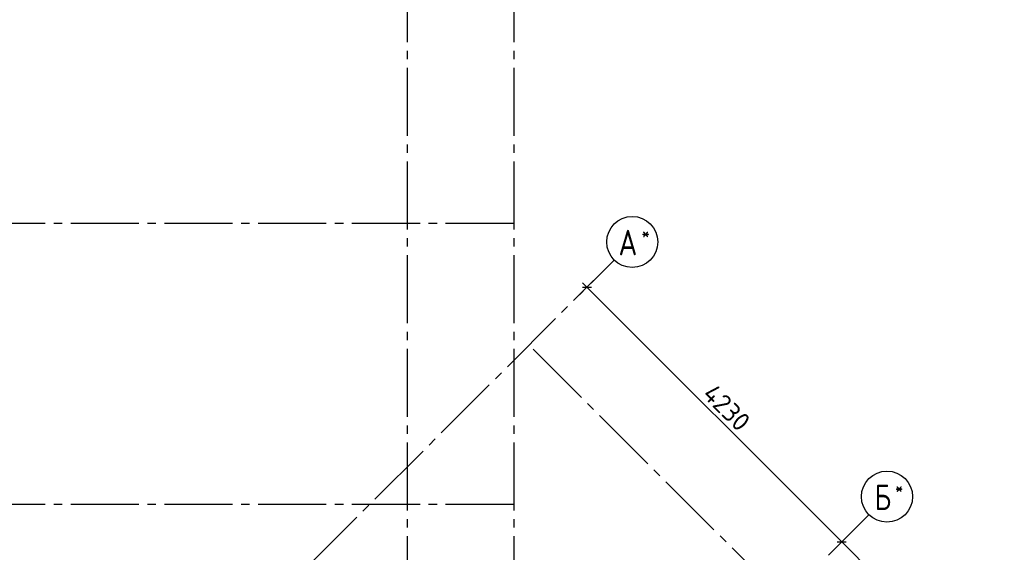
# Model space of a CAD drawing. Header units: millimetres. Extents: x 40580 to 1930067, y -240640 to 81020.
# Tile 566 of 656: x 1351510 to 1363070, y -220816 to -214560. Entities that reach past the tile are written whole.
import ezdxf

# ---------------------------------------------------------------- set-up
doc = ezdxf.new("R2010")
doc.units = ezdxf.units.MM
doc.linetypes.add('______5', pattern=[1100, 800, -100, 100, -100])
doc.linetypes.add('CENTER', pattern=[2, 1.25, -0.25, 0.25, -0.25])
doc.layers.add('Standard', color=7, linetype='Continuous', lineweight=25)
doc.layers.add('ОСИ', color=7, linetype='CENTER', lineweight=15)
doc.styles.add('ISOCPEUR', font='isocpeur.ttf')

msp = doc.modelspace()

# ---------------------------------------------------------------- linework, layer by layer
at = {"layer": 'Standard', "color": 251, "linetype": 'Continuous', "lineweight": -3, "true_color": 0x656565, "transparency": 33554687}
for p, q in [((1358170, -217702.4), (1358333, -217539.4)), ((1358170, -217702.4), (1358258.4, -217614)), ((1358170, -217702.4), (1358081.6, -217790.8)), ((1361161.1, -220693.4), (1361249.5, -220605)), ((1361161.1, -220693.4), (1361072.7, -220781.8))]:
    msp.add_line(p, q, dxfattribs=at)
at = {"layer": 'Standard', "color": 7, "linetype": 'Continuous', "lineweight": -3, "transparency": 33554687}
for p, q in [((1358170, -217702.4), (1358117, -217649.3)), ((1358170, -217702.4), (1361161.1, -220693.4)), ((1361161.1, -220693.4), (1363070.3, -222602.6))]:
    msp.add_line(p, q, dxfattribs=at)
at = {"layer": 'Standard', "color": 7, "linetype": 'Continuous', "lineweight": 25, "transparency": 33554687}
for p, q in [((1358117, -217702.4), (1358223, -217702.4)), ((1361108, -220693.4), (1361214.1, -220693.4))]:
    msp.add_line(p, q, dxfattribs=at)
at = {"layer": 'Standard', "color": 251, "linetype": 'Continuous', "lineweight": -3, "true_color": 0x656565, "transparency": 33554687}
msp.add_lwpolyline([(1361161.1, -220693.4), (1361173.1, -220681.4), (1361173.1, -220681.4), (1361324.1, -220530.4)], dxfattribs=at)
at = {"layer": 'ОСИ', "color": 8, "linetype": '______5', "lineweight": -3, "transparency": 33554687}
for p, q in [((1356059.8, -198624.7), (1356059.8, -232064.6)), ((1357309.8, -198624.7), (1357309.8, -232064.6)), ((1357309.8, -216954.6), (1347581.5, -216954.6)), ((1351791.2, -224081.1), (1358489.5, -217382.8)), ((1362772.9, -223664.2), (1357490.5, -218381.8)), ((1357309.8, -220254.6), (1347581.5, -220254.6)), ((1354782.3, -227072.2), (1361480.6, -220373.9))]:
    msp.add_line(p, q, dxfattribs=at)
at = {"layer": 'ОСИ', "color": 7, "linetype": 'Continuous', "lineweight": -3, "transparency": 33554687}
for centre in [(1358701.7, -217170.7), (1361692.7, -220161.8)]:
    msp.add_circle(centre, 300, dxfattribs=at)

# ---------------------------------------------------------------- texts
at = {"layer": 'Standard', "color": 7, "linetype": 'Continuous', "lineweight": 25, "transparency": 33554687, "insert": (1359512.9, -218974.5), "char_height": 220, "width": 657.058, "attachment_point": 7, "rotation": 315, "style": 'ISOCPEUR'}
msp.add_mtext('4230', dxfattribs=at)
at = {"layer": 'ОСИ', "color": 7, "linetype": 'Continuous', "lineweight": 25, "transparency": 33554687, "attachment_point": 7, "style": 'ISOCPEUR'}
for s, insert, char_height, width in [('\\W0.80;*', (1358810.2, -217153.2), 180, 215.909), ('\\W0.82;А', (1358540.2, -217328.2), 300, 392.64), ('\\W0.80;*', (1361786.2, -220144.3), 180, 215.9), ('\\W0.80;Б', (1361546.2, -220319.3), 300, 359.83)]:
    msp.add_mtext(s, dxfattribs=dict(at, insert=insert, char_height=char_height, width=width))

doc.saveas('drawing.dxf')
